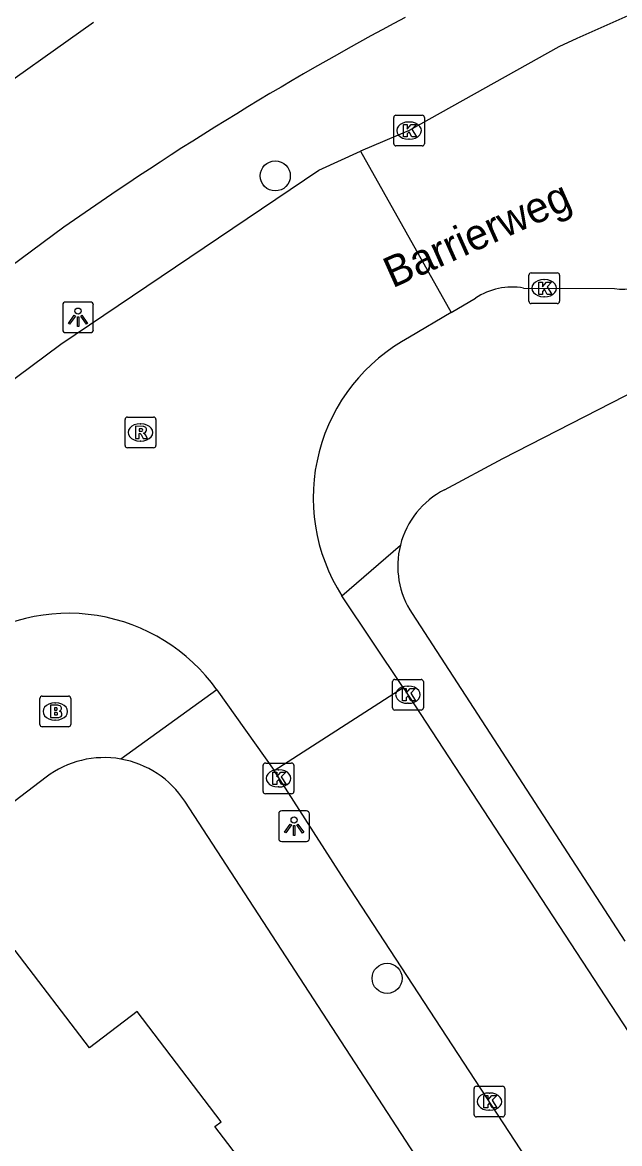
# Model space of a CAD drawing. Extents: x 160037 to 160839, y 385326 to 386441.
# Drawn here: x 160501.48 to 160520.92, y 385823.3 to 385859.78 of the extents above; entities that cross this region are included whole.
import ezdxf

# ---------------------------------------------------------------- set-up
doc = ezdxf.new("R2010")
doc.units = 0
for name, color, linetype in [('IMGEO_Boom', 7, 'Continuous'), ('IMGEO_Brandkraan', 7, 'Continuous'), ('IMGEO_Kolk', 7, 'Continuous'), ('IMGEO_Lichtpunt', 7, 'Continuous'), ('IMGEO_Openbare_ruimte_label', 7, 'Continuous'), ('IMGEO_Pand', 7, 'Continuous'), ('IMGEO_Rijbaan_lokaal_gesloten', 7, 'Continuous'), ('IMGEO_Rijbaan_lokaal_open', 7, 'Continuous'), ('IMGEO_Rioolput', 7, 'Continuous'), ('IMGEO_Voetpad_open', 7, 'Continuous')]:
    doc.layers.add(name, color=color, linetype=linetype)

msp = doc.modelspace()

# ---------------------------------------------------------------- linework, layer by layer
at = {"layer": 'IMGEO_Boom'}
for centre in [(160509.713, 385854.787), (160513.352, 385828.677)]:
    msp.add_circle(centre, 0.489, dxfattribs=at)
at = {"layer": 'IMGEO_Brandkraan'}
for p, q in [((160502.054, 385836.934), (160502.054, 385837.786)), ((160502.129, 385837.86), (160502.981, 385837.86)), ((160502.542, 385837.64), (160502.567, 385837.64)), ((160503.055, 385837.786), (160503.055, 385836.934)), ((160502.565, 385837.08), (160502.54, 385837.08)), ((160502.981, 385836.86), (160502.129, 385836.86))]:
    msp.add_line(p, q, dxfattribs=at)
for points in [[(160502.054, 385836.934), (160502.054, 385837.786)], [(160502.129, 385837.86), (160502.981, 385837.86)], [(160503.055, 385837.786), (160503.055, 385836.934)], [(160502.402, 385837.56), (160502.402, 385837.16), (160502.615, 385837.16)], [(160502.633, 385837.56), (160502.402, 385837.56)], [(160502.581, 385837.479), (160502.527, 385837.479), (160502.527, 385837.403)], [(160502.527, 385837.403), (160502.58, 385837.403)], [(160502.589, 385837.327), (160502.527, 385837.327), (160502.527, 385837.246)], [(160502.527, 385837.246), (160502.589, 385837.246)], [(160502.981, 385836.86), (160502.129, 385836.86)]]:
    msp.add_lwpolyline(points, dxfattribs=at)
for centre, radius, start, end in [((160502.131, 385837.784), 0.0765, 91.552, 178.448), ((160502.131, 385837.784), 0.0765, 91.552, 178.448), ((160502.979, 385837.784), 0.0765, 1.552, 88.448), ((160502.979, 385837.784), 0.0765, 1.552, 88.448), ((160502.582, 385837.441), 0.0379, 267.8285, 90.9355), ((160502.59, 385837.286), 0.0404, 269.8759, 90.5077), ((160502.637, 385837.415), 0.145, 59.4692, 91.5367), ((160502.662, 385837.462), 0.0922, 285.5137, 58.1501), ((160502.667, 385837.27), 0.105, 301.3115, 78.989), ((160502.131, 385836.936), 0.0765, 181.552, 268.448), ((160502.131, 385836.936), 0.0765, 181.552, 268.448), ((160502.621, 385837.411), 0.251, 268.6676, 293.5347), ((160502.979, 385836.936), 0.0765, 271.552, 358.448), ((160502.979, 385836.936), 0.0765, 271.552, 358.448)]:
    msp.add_arc(centre, radius, start, end, dxfattribs=at)
for centre, major_axis, ratio, start_param, end_param in [((160502.541, 385837.36), (-0.387, 0.002), 0.722429, 4.712389, 7.853982), ((160502.566, 385837.36), (-0.39, 0.002), 0.717154, 1.570796, 4.712389)]:
    msp.add_ellipse(centre, major_axis=major_axis, ratio=ratio, start_param=start_param, end_param=end_param, dxfattribs=at)
at = {"layer": 'IMGEO_Kolk'}
for p, q in [((160513.566, 385855.836), (160513.566, 385856.688)), ((160513.641, 385856.762), (160514.493, 385856.762)), ((160514.567, 385856.688), (160514.567, 385855.836)), ((160514.054, 385856.542), (160514.079, 385856.542)), ((160514.077, 385855.982), (160514.052, 385855.982)), ((160514.493, 385855.762), (160513.641, 385855.762)), ((160517.964, 385850.707), (160517.964, 385851.559)), ((160518.039, 385851.633), (160518.891, 385851.633)), ((160518.965, 385851.559), (160518.965, 385850.707)), ((160518.452, 385851.413), (160518.477, 385851.413)), ((160518.475, 385850.853), (160518.45, 385850.853)), ((160518.891, 385850.633), (160518.039, 385850.633)), ((160513.605, 385838.405), (160514.457, 385838.405)), ((160513.53, 385837.479), (160513.53, 385838.331)), ((160514.018, 385838.185), (160514.043, 385838.185)), ((160514.531, 385838.331), (160514.531, 385837.479)), ((160514.457, 385837.405), (160513.605, 385837.405)), ((160514.041, 385837.625), (160514.016, 385837.625)), ((160509.317, 385834.757), (160509.317, 385835.609)), ((160509.392, 385835.683), (160510.244, 385835.683)), ((160509.805, 385835.463), (160509.83, 385835.463)), ((160510.318, 385835.609), (160510.318, 385834.757)), ((160509.828, 385834.903), (160509.803, 385834.903)), ((160510.244, 385834.683), (160509.392, 385834.683)), ((160516.181, 385824.239), (160516.181, 385825.091)), ((160516.256, 385825.165), (160517.108, 385825.165)), ((160516.669, 385824.945), (160516.694, 385824.945)), ((160517.182, 385825.091), (160517.182, 385824.239)), ((160517.108, 385824.165), (160516.256, 385824.165)), ((160516.692, 385824.385), (160516.667, 385824.385))]:
    msp.add_line(p, q, dxfattribs=at)
for points in [[(160513.566, 385855.836), (160513.566, 385856.688)], [(160513.641, 385856.762), (160514.493, 385856.762)], [(160514.567, 385856.688), (160514.567, 385855.836)], [(160513.887, 385856.462), (160514.01, 385856.462), (160514.01, 385856.311), (160514.14, 385856.462), (160514.304, 385856.462), (160514.158, 385856.311), (160514.311, 385856.062), (160514.159, 385856.062), (160514.074, 385856.226), (160514.01, 385856.159), (160514.01, 385856.062), (160513.887, 385856.062), (160513.887, 385856.462)], [(160514.493, 385855.762), (160513.641, 385855.762)], [(160517.964, 385850.707), (160517.964, 385851.559)], [(160518.039, 385851.633), (160518.891, 385851.633)], [(160518.965, 385851.559), (160518.965, 385850.707)], [(160518.285, 385851.333), (160518.408, 385851.333), (160518.408, 385851.182), (160518.538, 385851.333), (160518.702, 385851.333), (160518.556, 385851.182), (160518.709, 385850.933), (160518.557, 385850.933), (160518.472, 385851.097), (160518.408, 385851.03), (160518.408, 385850.933), (160518.285, 385850.933), (160518.285, 385851.333)], [(160518.891, 385850.633), (160518.039, 385850.633)], [(160513.605, 385838.405), (160514.457, 385838.405)], [(160513.53, 385837.479), (160513.53, 385838.331)], [(160513.851, 385838.105), (160513.974, 385838.105), (160513.974, 385837.954), (160514.104, 385838.105), (160514.268, 385838.105), (160514.122, 385837.954), (160514.275, 385837.705), (160514.123, 385837.705), (160514.038, 385837.869), (160513.974, 385837.802), (160513.974, 385837.705), (160513.851, 385837.705), (160513.851, 385838.105)], [(160514.531, 385838.331), (160514.531, 385837.479)], [(160514.457, 385837.405), (160513.605, 385837.405)], [(160509.317, 385834.757), (160509.317, 385835.609)], [(160509.392, 385835.683), (160510.244, 385835.683)], [(160510.318, 385835.609), (160510.318, 385834.757)], [(160509.638, 385835.383), (160509.761, 385835.383), (160509.761, 385835.232), (160509.891, 385835.383), (160510.055, 385835.383), (160509.909, 385835.232), (160510.062, 385834.983), (160509.91, 385834.983), (160509.825, 385835.147), (160509.761, 385835.08), (160509.761, 385834.983), (160509.638, 385834.983), (160509.638, 385835.383)], [(160510.244, 385834.683), (160509.392, 385834.683)], [(160516.181, 385824.239), (160516.181, 385825.091)], [(160516.256, 385825.165), (160517.108, 385825.165)], [(160516.502, 385824.865), (160516.625, 385824.865), (160516.625, 385824.714), (160516.755, 385824.865), (160516.919, 385824.865), (160516.773, 385824.714), (160516.926, 385824.465), (160516.774, 385824.465), (160516.689, 385824.629), (160516.625, 385824.562), (160516.625, 385824.465), (160516.502, 385824.465), (160516.502, 385824.865)], [(160517.182, 385825.091), (160517.182, 385824.239)], [(160517.108, 385824.165), (160516.256, 385824.165)]]:
    msp.add_lwpolyline(points, dxfattribs=at)
for centre, start, end in [((160513.643, 385856.686), 91.552, 178.448), ((160513.643, 385856.686), 91.552, 178.448), ((160514.491, 385856.686), 1.552, 88.448), ((160514.491, 385856.686), 1.552, 88.448), ((160513.643, 385855.838), 181.552, 268.448), ((160513.643, 385855.838), 181.552, 268.448), ((160514.491, 385855.838), 271.552, 358.448), ((160514.491, 385855.838), 271.552, 358.448), ((160518.041, 385851.557), 91.552, 178.448), ((160518.041, 385851.557), 91.552, 178.448), ((160518.889, 385851.557), 1.552, 88.448), ((160518.889, 385851.557), 1.552, 88.448), ((160518.041, 385850.709), 181.552, 268.448), ((160518.041, 385850.709), 181.552, 268.448), ((160518.889, 385850.709), 271.552, 358.448), ((160518.889, 385850.709), 271.552, 358.448), ((160513.607, 385838.329), 91.552, 178.448), ((160513.607, 385838.329), 91.552, 178.448), ((160514.455, 385838.329), 1.552, 88.448), ((160514.455, 385838.329), 1.552, 88.448), ((160513.607, 385837.481), 181.552, 268.448), ((160513.607, 385837.481), 181.552, 268.448), ((160514.455, 385837.481), 271.552, 358.448), ((160514.455, 385837.481), 271.552, 358.448), ((160509.394, 385835.607), 91.552, 178.448), ((160509.394, 385835.607), 91.552, 178.448), ((160510.242, 385835.607), 1.552, 88.448), ((160510.242, 385835.607), 1.552, 88.448), ((160509.394, 385834.759), 181.552, 268.448), ((160509.394, 385834.759), 181.552, 268.448), ((160510.242, 385834.759), 271.552, 358.448), ((160510.242, 385834.759), 271.552, 358.448), ((160516.258, 385825.089), 91.552, 178.448), ((160516.258, 385825.089), 91.552, 178.448), ((160517.106, 385825.089), 1.552, 88.448), ((160517.106, 385825.089), 1.552, 88.448), ((160516.258, 385824.241), 181.552, 268.448), ((160516.258, 385824.241), 181.552, 268.448), ((160517.106, 385824.241), 271.552, 358.448), ((160517.106, 385824.241), 271.552, 358.448)]:
    msp.add_arc(centre, 0.0765, start, end, dxfattribs=at)
for centre, major_axis, ratio, start_param, end_param in [((160514.053, 385856.262), (-0.387, 0.002), 0.722429, 4.712389, 7.853982), ((160514.078, 385856.262), (-0.39, 0.002), 0.717154, 1.570796, 4.712389), ((160518.451, 385851.133), (-0.387, 0.002), 0.722429, 4.712389, 7.853982), ((160518.476, 385851.133), (-0.39, 0.002), 0.717154, 1.570796, 4.712389), ((160514.017, 385837.905), (-0.387, 0.002), 0.722429, 4.712389, 7.853982), ((160514.042, 385837.905), (-0.39, 0.002), 0.717154, 1.570796, 4.712389), ((160509.804, 385835.183), (-0.387, 0.002), 0.722429, 4.712389, 7.853982), ((160509.829, 385835.183), (-0.39, 0.002), 0.717154, 1.570796, 4.712389), ((160516.668, 385824.665), (-0.387, 0.002), 0.722429, 4.712389, 7.853982), ((160516.693, 385824.665), (-0.39, 0.002), 0.717154, 1.570796, 4.712389)]:
    msp.add_ellipse(centre, major_axis=major_axis, ratio=ratio, start_param=start_param, end_param=end_param, dxfattribs=at)
at = {"layer": 'IMGEO_Lichtpunt'}
for p, q in [((160502.795, 385850.589), (160502.795, 385849.782)), ((160502.795, 385850.589), (160502.795, 385849.782)), ((160503.697, 385850.684), (160502.889, 385850.684)), ((160503.697, 385850.684), (160502.889, 385850.684)), ((160503.791, 385849.782), (160503.791, 385850.589)), ((160503.791, 385849.782), (160503.791, 385850.589)), ((160502.889, 385849.688), (160503.697, 385849.688)), ((160502.889, 385849.688), (160503.697, 385849.688)), ((160509.827, 385834.032), (160509.827, 385833.225)), ((160509.827, 385834.032), (160509.827, 385833.225)), ((160510.729, 385834.127), (160509.921, 385834.127)), ((160510.729, 385834.127), (160509.921, 385834.127)), ((160510.823, 385833.225), (160510.823, 385834.032)), ((160510.823, 385833.225), (160510.823, 385834.032)), ((160509.921, 385833.131), (160510.729, 385833.131)), ((160509.921, 385833.131), (160510.729, 385833.131))]:
    msp.add_line(p, q, dxfattribs=at)
for points in [[(160503.169, 385850.253), (160503.208, 385850.225), (160503.02, 385849.963), (160502.982, 385849.99), (160503.169, 385850.253)], [(160503.271, 385850.205), (160503.318, 385850.205), (160503.318, 385849.883), (160503.271, 385849.883), (160503.271, 385850.205)], [(160503.381, 385850.225), (160503.419, 385850.252), (160503.606, 385849.99), (160503.567, 385849.962), (160503.381, 385850.225)], [(160510.201, 385833.696), (160510.24, 385833.668), (160510.052, 385833.406), (160510.014, 385833.433), (160510.201, 385833.696)], [(160510.303, 385833.648), (160510.35, 385833.648), (160510.35, 385833.326), (160510.303, 385833.326), (160510.303, 385833.648)], [(160510.413, 385833.668), (160510.451, 385833.695), (160510.638, 385833.433), (160510.599, 385833.405), (160510.413, 385833.668)]]:
    msp.add_lwpolyline(points, dxfattribs=at)
for centre in [(160503.294, 385850.387), (160510.326, 385833.83)]:
    msp.add_circle(centre, 0.0994, dxfattribs=at)
for centre, start, end in [((160502.889, 385850.589), 90, 180), ((160502.889, 385850.589), 90, 180), ((160503.697, 385850.589), 0, 90), ((160503.697, 385850.589), 0, 90), ((160502.889, 385849.782), 180, 270), ((160502.889, 385849.782), 180, 270), ((160503.697, 385849.782), 270, 0), ((160503.697, 385849.782), 270, 360), ((160509.921, 385834.032), 90, 180), ((160509.921, 385834.032), 90, 180), ((160510.729, 385834.032), 0, 90), ((160510.729, 385834.032), 0, 90), ((160509.921, 385833.225), 180, 270), ((160509.921, 385833.225), 180, 270), ((160510.729, 385833.225), 270, 0), ((160510.729, 385833.225), 270, 360)]:
    msp.add_arc(centre, 0.0946, start, end, dxfattribs=at)
at = {"layer": 'IMGEO_Pand'}
msp.add_lwpolyline([(160500.436, 385819.889), (160500.572, 385819.992), (160501.342, 385818.979), (160501.387, 385819.013), (160503.556, 385816.159), (160509.921, 385820.997), (160507.751, 385823.851), (160507.955, 385824.006), (160505.223, 385827.599), (160503.665, 385826.415), (160501.253, 385829.587), (160500, 385828.635), (160496.064, 385825.642)], dxfattribs=at)
at = {"layer": 'IMGEO_Rijbaan_lokaal_gesloten'}
for points in [[(160518.942, 385858.984), (160514.067, 385856.262), (160512.487, 385855.591)], [(160493.352, 385842.337), (160502.735, 385849.311), (160511.134, 385854.977), (160512.487, 385855.591)], [(160512.487, 385855.591), (160515.441, 385850.347)], [(160517.79, 385851.137), (160520.749, 385851.121)], [(160515.441, 385850.347), (160516.226, 385850.813)], [(160515.441, 385850.347), (160514.086, 385849.542)], [(160513.88, 385838.136), (160511.882, 385841.118)], [(160507.813, 385838.061), (160509.675, 385835.436)], [(160509.675, 385835.436), (160513.88, 385838.136)]]:
    msp.add_lwpolyline(points, dxfattribs=at)
for centre, radius, start, end in [((160564.145, 385762.183), 106.835, 104.00096, 115.03078), ((160517.415, 385849.011), 2.158, 79.9893, 123.4185), ((160521.005, 385852.905), 1.802, 261.821, 304.7991), ((160516.876, 385844.312), 5.928, 118.0748, 212.6016), ((160502.975, 385834.617), 5.938, 35.4508, 126.3103)]:
    msp.add_arc(centre, radius, start, end, dxfattribs=at)
at = {"layer": 'IMGEO_Rijbaan_lokaal_open'}
for points in [[(160513.88, 385838.136), (160517.237, 385832.995), (160524.813, 385821.424), (160534.047, 385807.466)], [(160518.26, 385822.248), (160511.97, 385831.875), (160509.675, 385835.436)]]:
    msp.add_lwpolyline(points, dxfattribs=at)
at = {"layer": 'IMGEO_Rioolput'}
for p, q in [((160504.826, 385846.014), (160504.826, 385846.866)), ((160504.901, 385846.94), (160505.753, 385846.94)), ((160505.827, 385846.866), (160505.827, 385846.014)), ((160505.314, 385846.72), (160505.339, 385846.72)), ((160505.337, 385846.16), (160505.312, 385846.16)), ((160505.753, 385845.94), (160504.901, 385845.94))]:
    msp.add_line(p, q, dxfattribs=at)
for points in [[(160504.826, 385846.014), (160504.826, 385846.866)], [(160504.901, 385846.94), (160505.753, 385846.94)], [(160505.827, 385846.866), (160505.827, 385846.014)], [(160505.415, 385846.638), (160505.163, 385846.64), (160505.163, 385846.24)], [(160505.163, 385846.24), (160505.287, 385846.24), (160505.287, 385846.402), (160505.298, 385846.402)], [(160505.341, 385846.559), (160505.287, 385846.559), (160505.287, 385846.478)], [(160505.287, 385846.478), (160505.339, 385846.478)], [(160505.345, 385846.373), (160505.416, 385846.24), (160505.556, 385846.24), (160505.491, 385846.366)], [(160505.753, 385845.94), (160504.901, 385845.94)]]:
    msp.add_lwpolyline(points, dxfattribs=at)
for centre, radius, start, end in [((160504.903, 385846.864), 0.0765, 91.552, 178.448), ((160504.903, 385846.864), 0.0765, 91.552, 178.448), ((160505.751, 385846.864), 0.0765, 1.552, 88.448), ((160505.751, 385846.864), 0.0765, 1.552, 88.448), ((160505.297, 385846.349), 0.0533, 26.0293, 88.6989), ((160505.323, 385846.667), 0.19, 274.7715, 282.9687), ((160505.347, 385846.463), 0.0964, 77.0061, 93.1865), ((160505.361, 385846.52), 0.0378, 276.6634, 79.6772), ((160505.414, 385846.528), 0.109, 350.3612, 89.416), ((160505.412, 385846.528), 0.112, 277.5842, 350.9817), ((160505.396, 385846.313), 0.108, 29.5134, 73.7905), ((160504.903, 385846.016), 0.0765, 181.552, 268.448), ((160504.903, 385846.016), 0.0765, 181.552, 268.448), ((160505.751, 385846.016), 0.0765, 271.552, 358.448), ((160505.751, 385846.016), 0.0765, 271.552, 358.448)]:
    msp.add_arc(centre, radius, start, end, dxfattribs=at)
for centre, major_axis, ratio, start_param, end_param in [((160505.313, 385846.44), (-0.387, 0.002), 0.722429, 4.712389, 7.853982), ((160505.338, 385846.44), (-0.39, 0.002), 0.717154, 1.570796, 4.712389)]:
    msp.add_ellipse(centre, major_axis=major_axis, ratio=ratio, start_param=start_param, end_param=end_param, dxfattribs=at)
at = {"layer": 'IMGEO_Voetpad_open'}
for points in [[(160503.797, 385859.782), (160500, 385857.085), (160496.106, 385854.494)], [(160515.222, 385844.574), (160517.121, 385845.589), (160523.326, 385848.774), (160529.271, 385851.34), (160536.052, 385853.9), (160536.871, 385854.169), (160541.181, 385855.337), (160556.95, 385858.654)], [(160502.491, 385852.872), (160500, 385851.029), (160498.965, 385850.262)], [(160511.882, 385841.118), (160513.783, 385842.774)], [(160514.168, 385840.547), (160521.086, 385829.882)], [(160507.813, 385838.061), (160504.682, 385835.812)], [(160502.255, 385835.22), (160500, 385833.506), (160456.281, 385800.253), (160448.431, 385794.458)], [(160518.548, 385816.347), (160517.856, 385817.41), (160506.767, 385834.437)]]:
    msp.add_lwpolyline(points, dxfattribs=at)
for centre, radius, start, end in [((160563.106, 385767.566), 104.648, 118.0244, 125.39594), ((160516.478, 385842.095), 2.779, 116.8658, 165.8534), ((160516.479, 385842.093), 2.781, 165.8325, 213.784), ((160504.148, 385832.732), 3.126, 80.1589, 127.2572), ((160504.149, 385832.735), 3.123, 33.0236, 80.1689)]:
    msp.add_arc(centre, radius, start, end, dxfattribs=at)

# ---------------------------------------------------------------- texts
at = {"layer": 'IMGEO_Openbare_ruimte_label'}
msp.add_text('Barrierweg', height=1, rotation=24.0788, dxfattribs=at).set_placement((160513.527, 385851.125))

doc.saveas('drawing.dxf')
